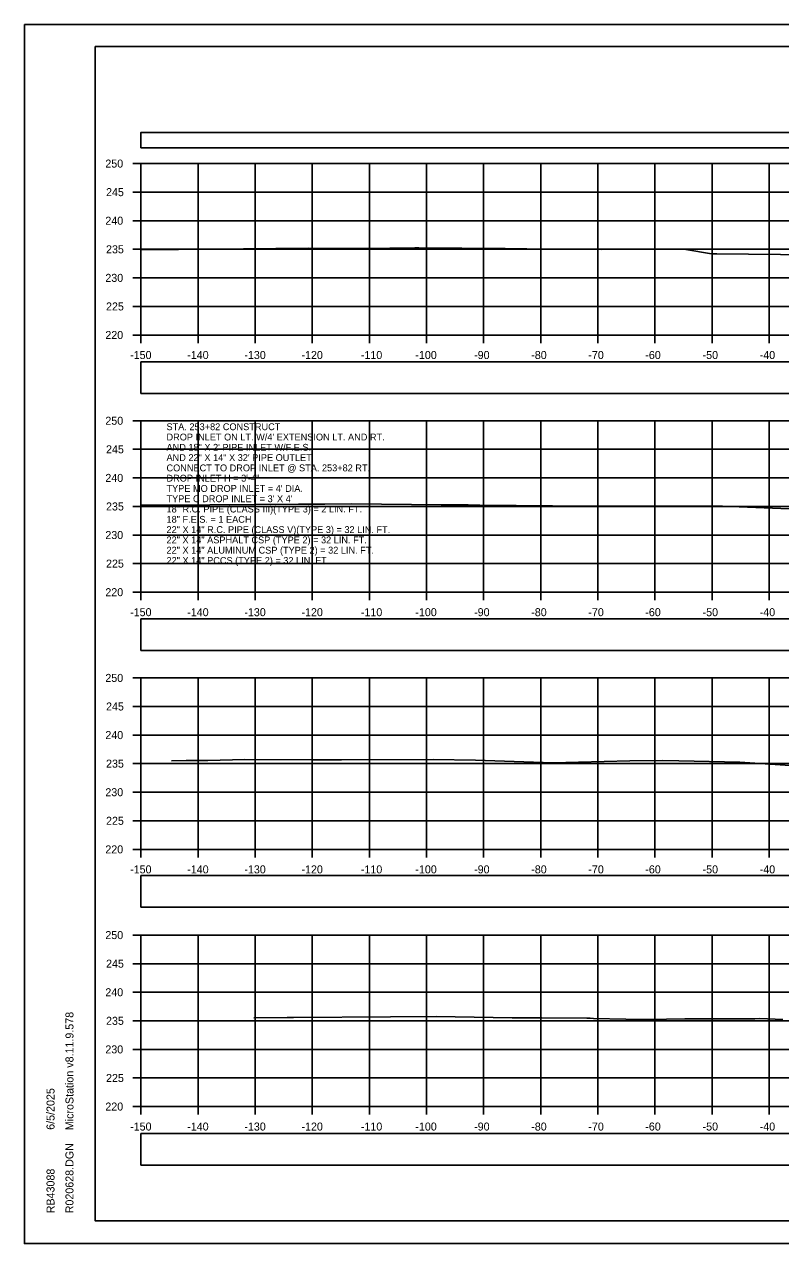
# Model space of a CAD drawing. Extents: x 1369627 to 1374022, y 380035 to 398173.
# Drawn here: x 1371928.1 to 1372060.5, y 391772.4 to 391985.7 of the extents above; entities that cross this region are included whole.
import ezdxf

# ---------------------------------------------------------------- set-up
doc = ezdxf.new("R2010")
doc.units = 0
for name, color, linetype in [('Default', 7, 'Continuous'), ('R_Axis', 7, 'Continuous'), ('R_Axis Annot', 7, 'Continuous'), ('R_Border', 7, 'Continuous'), ('R_Exist Surface', 7, 'Continuous'), ('R_Grid', 7, 'Continuous'), ('R_No Plot', 7, 'Continuous'), ('R_Water Annot', 7, 'Continuous')]:
    doc.layers.add(name, color=color, linetype=linetype)

msp = doc.modelspace()

# ---------------------------------------------------------------- linework, layer by layer
at = {"layer": 'Default'}
for points in [[(1371948.53, 391964.09), (1372248.53, 391964.09), (1372248.53, 391966.79), (1371948.53, 391966.79)], [(1371948.53, 391921.12), (1372248.53, 391921.12), (1372248.53, 391926.64), (1371948.53, 391926.64)], [(1371948.53, 391876.14), (1372248.53, 391876.14), (1372248.53, 391881.66), (1371948.53, 391881.66)], [(1371948.53, 391831.23), (1372248.53, 391831.23), (1372248.53, 391836.76), (1371948.53, 391836.76)], [(1371948.53, 391786.09), (1372248.53, 391786.09), (1372248.53, 391791.61), (1371948.53, 391791.61)]]:
    msp.add_lwpolyline(points, close=True, dxfattribs=at)
at = {"layer": 'R_Axis'}
for p, q in [((1371947.13, 391961.35), (1371948.53, 391961.35)), ((1371948.53, 391931.35), (1371948.53, 391961.35)), ((1371947.13, 391956.35), (1371948.53, 391956.35)), ((1371947.13, 391951.35), (1371948.53, 391951.35)), ((1371947.13, 391946.35), (1371948.53, 391946.35)), ((1371947.13, 391941.35), (1371948.53, 391941.35)), ((1371947.13, 391936.35), (1371948.53, 391936.35)), ((1371947.13, 391931.35), (1371948.53, 391931.35)), ((1371948.53, 391931.35), (1372248.53, 391931.35)), ((1371948.53, 391929.95), (1371948.53, 391931.35)), ((1371958.53, 391929.95), (1371958.53, 391931.35)), ((1371968.53, 391929.95), (1371968.53, 391931.35)), ((1371978.53, 391929.95), (1371978.53, 391931.35)), ((1371988.53, 391929.95), (1371988.53, 391931.35)), ((1371998.53, 391929.95), (1371998.53, 391931.35)), ((1372008.53, 391929.95), (1372008.53, 391931.35)), ((1372018.53, 391929.95), (1372018.53, 391931.35)), ((1372028.53, 391929.95), (1372028.53, 391931.35)), ((1372038.53, 391929.95), (1372038.53, 391931.35)), ((1372048.53, 391929.95), (1372048.53, 391931.35)), ((1372058.53, 391929.95), (1372058.53, 391931.35)), ((1371947.13, 391916.35), (1371948.53, 391916.35)), ((1371948.53, 391886.35), (1371948.53, 391916.35)), ((1371947.13, 391911.35), (1371948.53, 391911.35)), ((1371947.13, 391906.35), (1371948.53, 391906.35)), ((1371947.13, 391901.35), (1371948.53, 391901.35)), ((1371947.13, 391896.35), (1371948.53, 391896.35)), ((1371947.13, 391891.35), (1371948.53, 391891.35)), ((1371947.13, 391886.35), (1371948.53, 391886.35)), ((1371948.53, 391886.35), (1372248.53, 391886.35)), ((1371948.53, 391884.95), (1371948.53, 391886.35)), ((1371958.53, 391884.95), (1371958.53, 391886.35)), ((1371968.53, 391884.95), (1371968.53, 391886.35)), ((1371978.53, 391884.95), (1371978.53, 391886.35)), ((1371988.53, 391884.95), (1371988.53, 391886.35)), ((1371998.53, 391884.95), (1371998.53, 391886.35)), ((1372008.53, 391884.95), (1372008.53, 391886.35)), ((1372018.53, 391884.95), (1372018.53, 391886.35)), ((1372028.53, 391884.95), (1372028.53, 391886.35)), ((1372038.53, 391884.95), (1372038.53, 391886.35)), ((1372048.53, 391884.95), (1372048.53, 391886.35)), ((1372058.53, 391884.95), (1372058.53, 391886.35)), ((1371947.13, 391871.35), (1371948.53, 391871.35)), ((1371948.53, 391841.35), (1371948.53, 391871.35)), ((1371947.13, 391866.35), (1371948.53, 391866.35)), ((1371947.13, 391861.35), (1371948.53, 391861.35)), ((1371947.13, 391856.35), (1371948.53, 391856.35)), ((1371947.13, 391851.35), (1371948.53, 391851.35)), ((1371947.13, 391846.35), (1371948.53, 391846.35)), ((1371947.13, 391841.35), (1371948.53, 391841.35)), ((1371948.53, 391841.35), (1372248.53, 391841.35)), ((1371948.53, 391839.95), (1371948.53, 391841.35)), ((1371958.53, 391839.95), (1371958.53, 391841.35)), ((1371968.53, 391839.95), (1371968.53, 391841.35)), ((1371978.53, 391839.95), (1371978.53, 391841.35)), ((1371988.53, 391839.95), (1371988.53, 391841.35)), ((1371998.53, 391839.95), (1371998.53, 391841.35)), ((1372008.53, 391839.95), (1372008.53, 391841.35)), ((1372018.53, 391839.95), (1372018.53, 391841.35)), ((1372028.53, 391839.95), (1372028.53, 391841.35)), ((1372038.53, 391839.95), (1372038.53, 391841.35)), ((1372048.53, 391839.95), (1372048.53, 391841.35)), ((1372058.53, 391839.95), (1372058.53, 391841.35)), ((1371947.13, 391826.35), (1371948.53, 391826.35)), ((1371948.53, 391796.35), (1371948.53, 391826.35)), ((1371947.13, 391821.35), (1371948.53, 391821.35)), ((1371947.13, 391816.35), (1371948.53, 391816.35)), ((1371947.13, 391811.35), (1371948.53, 391811.35)), ((1371947.13, 391806.35), (1371948.53, 391806.35)), ((1371947.13, 391801.35), (1371948.53, 391801.35)), ((1371947.13, 391796.35), (1371948.53, 391796.35)), ((1371948.53, 391796.35), (1372248.53, 391796.35)), ((1371948.53, 391794.95), (1371948.53, 391796.35)), ((1371958.53, 391794.95), (1371958.53, 391796.35)), ((1371968.53, 391794.95), (1371968.53, 391796.35)), ((1371978.53, 391794.95), (1371978.53, 391796.35)), ((1371988.53, 391794.95), (1371988.53, 391796.35)), ((1371998.53, 391794.95), (1371998.53, 391796.35)), ((1372008.53, 391794.95), (1372008.53, 391796.35)), ((1372018.53, 391794.95), (1372018.53, 391796.35)), ((1372028.53, 391794.95), (1372028.53, 391796.35)), ((1372038.53, 391794.95), (1372038.53, 391796.35)), ((1372048.53, 391794.95), (1372048.53, 391796.35)), ((1372058.53, 391794.95), (1372058.53, 391796.35))]:
    msp.add_line(p, q, dxfattribs=at)
at = {"layer": 'R_Border'}
for p, q in [((1371940.53, 391981.81), (1372256.71, 391981.81)), ((1371940.53, 391776.35), (1371940.53, 391981.81)), ((1371940.53, 391776.35), (1371940.53, 391776.35)), ((1372256.71, 391776.35), (1371940.53, 391776.35))]:
    msp.add_line(p, q, dxfattribs=at)
at = {"layer": 'R_Exist Surface'}
for points in [[(1371948.53, 391946.33), (1371955.13, 391946.32), (1371977.81, 391946.54), (1371983.38, 391946.47), (1371987.75, 391946.5), (1371996.5, 391946.59), (1371997.2, 391946.58), (1372012.33, 391946.48), (1372016.1, 391946.44), (1372029.1, 391946.34), (1372034.66, 391946.35), (1372043.93, 391946.29), (1372048.43, 391945.55), (1372049.36, 391945.56), (1372066.08, 391945.36)], [(1371948.53, 391901.56), (1371952.81, 391901.56), (1371976.1, 391901.78), (1371980.73, 391901.77), (1371985.46, 391901.79), (1372001.1, 391901.65), (1372005.84, 391901.61), (1372007.84, 391901.59), (1372026.94, 391901.38), (1372027.42, 391901.38), (1372041.25, 391901.39), (1372044.59, 391901.4), (1372044.86, 391901.4), (1372046.76, 391901.41), (1372050.11, 391901.42), (1372050.38, 391901.42), (1372067.85, 391900.71)], [(1371953.86, 391856.87), (1371956.46, 391856.89), (1371960.22, 391856.91), (1371966.74, 391857.08), (1371978.64, 391857.04), (1371983.66, 391857.04), (1371999.7, 391857.09), (1372007.12, 391856.94), (1372020.67, 391856.5), (1372034.13, 391856.86), (1372039.78, 391856.92), (1372042.73, 391856.87), (1372053.41, 391856.62), (1372062.22, 391856.04)], [(1371968.28, 391811.89), (1371974.11, 391811.92), (1371975.26, 391811.93), (1371992.2, 391812.03), (1372000.25, 391812.11), (1372013.51, 391811.89), (1372014.4, 391811.87), (1372018.73, 391811.85), (1372026.63, 391811.8), (1372027.19, 391811.79), (1372027.75, 391811.78), (1372033.46, 391811.62), (1372036.91, 391811.6), (1372040.55, 391811.63), (1372043.77, 391811.72), (1372051.05, 391811.71), (1372055.63, 391811.71), (1372055.82, 391811.71), (1372056.03, 391811.71), (1372056.9, 391811.73), (1372060.91, 391811.57)]]:
    msp.add_lwpolyline(points, dxfattribs=at)
at = {"layer": 'R_Grid'}
for p, q in [((1371948.53, 391961.35), (1372248.53, 391961.35)), ((1371948.53, 391931.35), (1371948.53, 391961.35)), ((1371958.53, 391931.35), (1371958.53, 391961.35)), ((1371968.53, 391931.35), (1371968.53, 391961.35)), ((1371978.53, 391931.35), (1371978.53, 391961.35)), ((1371988.53, 391931.35), (1371988.53, 391961.35)), ((1371998.53, 391931.35), (1371998.53, 391961.35)), ((1372008.53, 391931.35), (1372008.53, 391961.35)), ((1372018.53, 391931.35), (1372018.53, 391961.35)), ((1372028.53, 391931.35), (1372028.53, 391961.35)), ((1372038.53, 391931.35), (1372038.53, 391961.35)), ((1372048.53, 391931.35), (1372048.53, 391961.35)), ((1372058.53, 391931.35), (1372058.53, 391961.35)), ((1371948.53, 391956.35), (1372248.53, 391956.35)), ((1371948.53, 391951.35), (1372248.53, 391951.35)), ((1371948.53, 391946.35), (1372248.53, 391946.35)), ((1371948.53, 391941.35), (1372248.53, 391941.35)), ((1371948.53, 391936.35), (1372248.53, 391936.35)), ((1371948.53, 391931.35), (1372248.53, 391931.35)), ((1371948.53, 391916.35), (1372248.53, 391916.35)), ((1371948.53, 391886.35), (1371948.53, 391916.35)), ((1371958.53, 391886.35), (1371958.53, 391916.35)), ((1371968.53, 391886.35), (1371968.53, 391916.35)), ((1371978.53, 391886.35), (1371978.53, 391916.35)), ((1371988.53, 391886.35), (1371988.53, 391916.35)), ((1371998.53, 391886.35), (1371998.53, 391916.35)), ((1372008.53, 391886.35), (1372008.53, 391916.35)), ((1372018.53, 391886.35), (1372018.53, 391916.35)), ((1372028.53, 391886.35), (1372028.53, 391916.35)), ((1372038.53, 391886.35), (1372038.53, 391916.35)), ((1372048.53, 391886.35), (1372048.53, 391916.35)), ((1372058.53, 391886.35), (1372058.53, 391916.35)), ((1371948.53, 391911.35), (1372248.53, 391911.35)), ((1371948.53, 391906.35), (1372248.53, 391906.35)), ((1371948.53, 391901.35), (1372248.53, 391901.35)), ((1371948.53, 391896.35), (1372248.53, 391896.35)), ((1371948.53, 391891.35), (1372248.53, 391891.35)), ((1371948.53, 391886.35), (1372248.53, 391886.35)), ((1371948.53, 391871.35), (1372248.53, 391871.35)), ((1371948.53, 391841.35), (1371948.53, 391871.35)), ((1371958.53, 391841.35), (1371958.53, 391871.35)), ((1371968.53, 391841.35), (1371968.53, 391871.35)), ((1371978.53, 391841.35), (1371978.53, 391871.35)), ((1371988.53, 391841.35), (1371988.53, 391871.35)), ((1371998.53, 391841.35), (1371998.53, 391871.35)), ((1372008.53, 391841.35), (1372008.53, 391871.35)), ((1372018.53, 391841.35), (1372018.53, 391871.35)), ((1372028.53, 391841.35), (1372028.53, 391871.35)), ((1372038.53, 391841.35), (1372038.53, 391871.35)), ((1372048.53, 391841.35), (1372048.53, 391871.35)), ((1372058.53, 391841.35), (1372058.53, 391871.35)), ((1371948.53, 391866.35), (1372248.53, 391866.35)), ((1371948.53, 391861.35), (1372248.53, 391861.35)), ((1371948.53, 391856.35), (1372248.53, 391856.35)), ((1371948.53, 391851.35), (1372248.53, 391851.35)), ((1371948.53, 391846.35), (1372248.53, 391846.35)), ((1371948.53, 391841.35), (1372248.53, 391841.35)), ((1371948.53, 391826.35), (1372248.53, 391826.35)), ((1371948.53, 391796.35), (1371948.53, 391826.35)), ((1371958.53, 391796.35), (1371958.53, 391826.35)), ((1371968.53, 391796.35), (1371968.53, 391826.35)), ((1371978.53, 391796.35), (1371978.53, 391826.35)), ((1371988.53, 391796.35), (1371988.53, 391826.35)), ((1371998.53, 391796.35), (1371998.53, 391826.35)), ((1372008.53, 391796.35), (1372008.53, 391826.35)), ((1372018.53, 391796.35), (1372018.53, 391826.35)), ((1372028.53, 391796.35), (1372028.53, 391826.35)), ((1372038.53, 391796.35), (1372038.53, 391826.35)), ((1372048.53, 391796.35), (1372048.53, 391826.35)), ((1372058.53, 391796.35), (1372058.53, 391826.35)), ((1371948.53, 391821.35), (1372248.53, 391821.35)), ((1371948.53, 391816.35), (1372248.53, 391816.35)), ((1371948.53, 391811.35), (1372248.53, 391811.35)), ((1371948.53, 391806.35), (1372248.53, 391806.35)), ((1371948.53, 391801.35), (1372248.53, 391801.35)), ((1371948.53, 391796.35), (1372248.53, 391796.35))]:
    msp.add_line(p, q, dxfattribs=at)
at = {"layer": 'R_No Plot'}
for p, q in [((1371928.13, 391985.7), (1372261.46, 391985.7)), ((1371928.13, 391772.37), (1372261.46, 391772.37))]:
    msp.add_line(p, q, dxfattribs=at)
for points in [[(1371928.12, 391985.7), (1372261.46, 391985.7), (1372261.46, 391772.37), (1371928.12, 391772.37)], [(1372174.45, 391981.81), (1372194.07, 391981.81), (1372194.07, 391971.93), (1372210.18, 391971.93), (1372233.38, 391971.93), (1372233.38, 391939.26), (1372256.59, 391939.26), (1372256.71, 391776.35), (1371940.53, 391776.35), (1371940.53, 391981.81)]]:
    msp.add_lwpolyline(points, close=True, dxfattribs=at)

# ---------------------------------------------------------------- texts
at = {"layer": 'R_Axis Annot'}
for s, p in [('250', (1371942.3, 391960.65)), ('245', (1371942.42, 391955.65)), ('240', (1371942.3, 391950.65)), ('235', (1371942.42, 391945.65)), ('230', (1371942.3, 391940.65)), ('225', (1371942.42, 391935.65)), ('220', (1371942.3, 391930.65)), ('-150', (1371946.64, 391927.15)), ('-140', (1371956.64, 391927.15)), ('-130', (1371966.64, 391927.15)), ('-120', (1371976.64, 391927.15)), ('-110', (1371987.04, 391927.15)), ('-100', (1371996.58, 391927.15)), ('-90', (1372006.87, 391927.15)), ('-80', (1372016.87, 391927.15)), ('-70', (1372026.87, 391927.15)), ('-60', (1372036.84, 391927.15)), ('-50', (1372046.87, 391927.15)), ('-40', (1372056.87, 391927.15)), ('250', (1371942.3, 391915.65)), ('245', (1371942.42, 391910.65)), ('240', (1371942.3, 391905.65)), ('235', (1371942.42, 391900.65)), ('230', (1371942.3, 391895.65)), ('225', (1371942.42, 391890.65)), ('220', (1371942.3, 391885.65)), ('-150', (1371946.64, 391882.15)), ('-140', (1371956.64, 391882.15)), ('-130', (1371966.64, 391882.15)), ('-120', (1371976.64, 391882.15)), ('-110', (1371987.04, 391882.15)), ('-100', (1371996.58, 391882.15)), ('-90', (1372006.87, 391882.15)), ('-80', (1372016.87, 391882.15)), ('-70', (1372026.87, 391882.15)), ('-60', (1372036.84, 391882.15)), ('-50', (1372046.87, 391882.15)), ('-40', (1372056.87, 391882.15)), ('250', (1371942.3, 391870.65)), ('245', (1371942.42, 391865.65)), ('240', (1371942.3, 391860.65)), ('235', (1371942.42, 391855.65)), ('230', (1371942.3, 391850.65)), ('225', (1371942.42, 391845.65)), ('220', (1371942.3, 391840.65)), ('-150', (1371946.64, 391837.15)), ('-140', (1371956.64, 391837.15)), ('-130', (1371966.64, 391837.15)), ('-120', (1371976.64, 391837.15)), ('-110', (1371987.04, 391837.15)), ('-100', (1371996.58, 391837.15)), ('-90', (1372006.87, 391837.15)), ('-80', (1372016.87, 391837.15)), ('-70', (1372026.87, 391837.15)), ('-60', (1372036.84, 391837.15)), ('-50', (1372046.87, 391837.15)), ('-40', (1372056.87, 391837.15)), ('250', (1371942.3, 391825.65)), ('245', (1371942.42, 391820.65)), ('240', (1371942.3, 391815.65)), ('235', (1371942.42, 391810.65)), ('230', (1371942.3, 391805.65)), ('225', (1371942.42, 391800.65)), ('220', (1371942.3, 391795.65)), ('-150', (1371946.64, 391792.15)), ('-140', (1371956.64, 391792.15)), ('-130', (1371966.64, 391792.15)), ('-120', (1371976.64, 391792.15)), ('-110', (1371987.04, 391792.15)), ('-100', (1371996.58, 391792.15)), ('-90', (1372006.87, 391792.15)), ('-80', (1372016.87, 391792.15)), ('-70', (1372026.87, 391792.15)), ('-60', (1372036.84, 391792.15)), ('-50', (1372046.87, 391792.15)), ('-40', (1372056.87, 391792.15))]:
    msp.add_text(s, height=1.4, dxfattribs=at).set_placement(p)
at = {"layer": 'R_Border'}
for s, p in [('MicroStation v8.11.9.578', (1371936.72, 391792.21)), ('6/5/2025', (1371933.4, 391792.28)), ('R020628.DGN', (1371936.72, 391777.67)), ('RB43088', (1371933.4, 391777.67))]:
    msp.add_text(s, height=1.4, rotation=90, dxfattribs=at).set_placement(p)
at = {"layer": 'R_Water Annot'}
for s, p in [('STA. 253+82 CONSTRUCT', (1371953.01, 391914.7)), ("DROP INLET ON LT. W/4' EXTENSION LT. AND RT.", (1371953.01, 391912.9)), ('AND 18" X 2\' PIPE INLET W/F.E.S.', (1371953.01, 391911.1)), ('AND 22" X 14" X 32\' PIPE OUTLET', (1371953.01, 391909.3)), ('CONNECT TO DROP INLET @ STA. 253+82 RT.', (1371953.01, 391907.5)), ('DROP INLET H = 3\'-4"', (1371953.01, 391905.7)), ("TYPE MO DROP INLET = 4' DIA.", (1371953.01, 391903.9)), ("TYPE C DROP INLET = 3' X 4'", (1371953.01, 391902.1)), ('18" R.C. PIPE (CLASS III)(TYPE 3) = 2 LIN. FT.', (1371953.01, 391900.3)), ('18" F.E.S. = 1 EACH', (1371953.01, 391898.5)), ('22" X 14" R.C. PIPE (CLASS V)(TYPE 3) = 32 LIN. FT.', (1371953.01, 391896.7)), ('22" X 14" ASPHALT CSP (TYPE 2) = 32 LIN. FT.', (1371953.01, 391894.9)), ('22" X 14" ALUMINUM CSP (TYPE 2) = 32 LIN. FT.', (1371953.01, 391893.1)), ('22" X 14" PCCS (TYPE 2) = 32 LIN. FT.', (1371953.01, 391891.3))]:
    msp.add_text(s, height=1.2, dxfattribs=at).set_placement(p)

doc.saveas('drawing.dxf')
